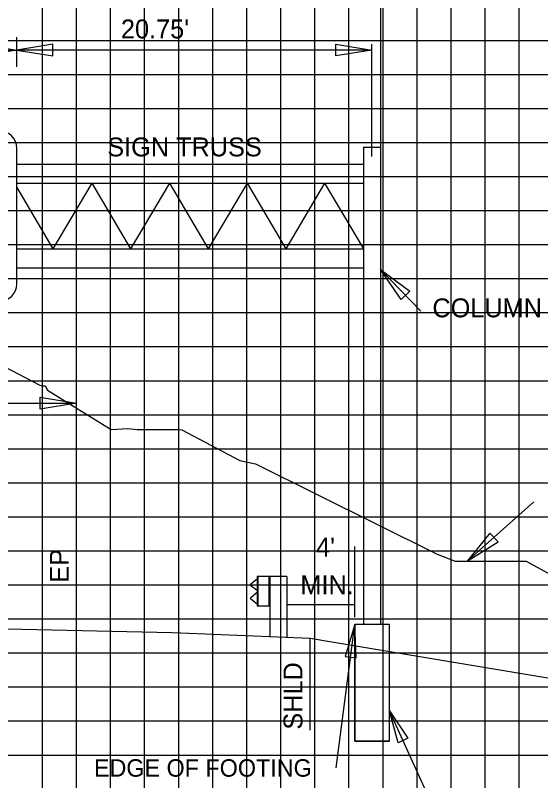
# Model space of a CAD drawing. Extents: x 2193008 to 2198143, y 1236112 to 1237864.
# Drawn here: x 2196153.11 to 2196183.96, y 1237264.6 to 1237309.58 of the extents above; entities that cross this region are included whole.
import ezdxf

# ---------------------------------------------------------------- set-up
doc = ezdxf.new("R2010")
doc.units = 0
for name, color, linetype in [('3', 7, 'Continuous'), ('60', 7, 'Continuous'), ('Default', 7, 'Continuous'), ('GSCOLORFILL', 7, 'Continuous'), ('GSDIMS', 7, 'Continuous'), ('Level 1', 7, 'Continuous'), ('Level 55', 7, 'Continuous'), ('Level 61', 7, 'Continuous'), ('M-ROADS', 7, 'Continuous'), ('V7Level1', 7, 'Continuous')]:
    doc.layers.add(name, color=color, linetype=linetype)

msp = doc.modelspace()

# ---------------------------------------------------------------- linework, layer by layer
at = {"layer": '3'}
for p, q in [((2196174.555, 1237314.468), (2196174.555, 1237301.825)), ((2196173.555, 1237301.825), (2196173.555, 1237273.769)), ((2196174.555, 1237301.825), (2196174.555, 1237273.769)), ((2196176.924, 1237292.194), (2196174.555, 1237294.637)), ((2196156.707, 1237273.424), (2196156.707, 1237287.449)), ((2196183.558, 1237280.982), (2196179.651, 1237277.496)), ((2196173.055, 1237274.21), (2196173.055, 1237278.361)), ((2196171.963, 1237265.343), (2196173.055, 1237273.769)), ((2196175.079, 1237273.769), (2196173.055, 1237273.769)), ((2196173.055, 1237266.917), (2196173.055, 1237273.769)), ((2196175.079, 1237266.917), (2196175.079, 1237273.769)), ((2196177.505, 1237263.406), (2196175.079, 1237268.708)), ((2196175.079, 1237266.917), (2196173.055, 1237266.917))]:
    msp.add_line(p, q, dxfattribs=at)
at = {"layer": '60'}
for points in [[(2196104.707, 1237274.568), (2196108.707, 1237274.48), (2196142.331, 1237273.741), (2196144.707, 1237273.688), (2196145.549, 1237273.67), (2196162.296, 1237273.301), (2196162.824, 1237273.28), (2196170.428, 1237272.976)], [(2196170.428, 1237272.976), (2196171.813, 1237272.745), (2196191.428, 1237269.476), (2196191.626, 1237269.476), (2196194.428, 1237269.476), (2196194.678, 1237269.538), (2196198.243, 1237270.43)]]:
    msp.add_lwpolyline(points, dxfattribs=at)
at = {"layer": 'Default'}
msp.add_line((2196174.055, 1237301.273), (2196174.055, 1237307.884), dxfattribs=at)
at = {"layer": 'GSCOLORFILL'}
msp.add_line((2196153.198, 1237293.787), (2196153.198, 1237301.779), dxfattribs=at)
for centre, start, end in [((2196152.199, 1237301.779), 0, 90), ((2196152.199, 1237293.787), 270, 0)]:
    msp.add_arc(centre, 0.999, start, end, dxfattribs=at)
at = {"layer": 'GSDIMS'}
for p, q in [((2196153.198, 1237306.553), (2196153.198, 1237308.295)), ((2196136.215, 1237307.537), (2196153.198, 1237307.537)), ((2196174.055, 1237307.537), (2196153.198, 1237307.537)), ((2196173.555, 1237301.825), (2196174.555, 1237301.825)), ((2196153.198, 1237300.825), (2196173.555, 1237300.825)), ((2196153.198, 1237299.714), (2196173.555, 1237299.714)), ((2196157.605, 1237299.714), (2196155.326, 1237295.852)), ((2196157.605, 1237299.714), (2196159.883, 1237295.852)), ((2196162.162, 1237299.714), (2196159.883, 1237295.852)), ((2196162.162, 1237299.714), (2196164.441, 1237295.852)), ((2196166.719, 1237299.714), (2196164.441, 1237295.852)), ((2196166.719, 1237299.714), (2196168.998, 1237295.852)), ((2196171.276, 1237299.714), (2196168.998, 1237295.852)), ((2196171.276, 1237299.714), (2196173.555, 1237295.852)), ((2196153.198, 1237299.46), (2196155.326, 1237295.852)), ((2196153.198, 1237295.852), (2196173.555, 1237295.852)), ((2196153.198, 1237294.742), (2196173.555, 1237294.742)), ((2196144.707, 1237286.787), (2196156.707, 1237286.787)), ((2196170.428, 1237267.562), (2196170.428, 1237272.976))]:
    msp.add_line(p, q, dxfattribs=at)
for points in [[(2196153.198, 1237307.537), (2196151.07, 1237307.19), (2196151.07, 1237307.884)], [(2196153.198, 1237307.537), (2196155.326, 1237307.19), (2196155.326, 1237307.884)], [(2196174.055, 1237307.537), (2196171.926, 1237307.19), (2196171.926, 1237307.884)], [(2196174.555, 1237294.637), (2196176.277, 1237293.366), (2196175.763, 1237292.887)], [(2196156.707, 1237286.787), (2196154.578, 1237286.44), (2196154.578, 1237287.134)], [(2196179.651, 1237277.496), (2196181.461, 1237278.64), (2196180.982, 1237279.154)], [(2196173.055, 1237273.769), (2196172.49, 1237271.904), (2196173.125, 1237271.821)], [(2196175.079, 1237268.708), (2196176.17, 1237267.093), (2196175.588, 1237266.827)]]:
    msp.add_lwpolyline(points, close=True, dxfattribs=at)
at = {"layer": 'Level 1'}
for p, q in [((2196167.309, 1237276.446), (2196166.943, 1237276.147)), ((2196167.309, 1237276.596), (2196167.309, 1237274.846)), ((2196169.059, 1237276.596), (2196167.309, 1237276.596)), ((2196167.359, 1237276.596), (2196167.359, 1237274.846)), ((2196168.009, 1237276.596), (2196168.009, 1237274.846)), ((2196168.059, 1237276.596), (2196168.059, 1237273.071)), ((2196169.059, 1237276.596), (2196169.059, 1237273.031)), ((2196166.944, 1237276.076), (2196167.309, 1237275.791)), ((2196167.309, 1237275.651), (2196166.943, 1237275.352)), ((2196166.944, 1237275.281), (2196167.309, 1237274.996)), ((2196168.059, 1237274.846), (2196167.309, 1237274.846))]:
    msp.add_line(p, q, dxfattribs=at)
for centre in [(2196166.978, 1237276.112), (2196166.978, 1237275.317)]:
    msp.add_arc(centre, 0.05, 135, 226.6208, dxfattribs=at)
at = {"layer": 'Level 61'}
msp.add_line((2196169.059, 1237274.959), (2196173.055, 1237274.959), dxfattribs=at)
at = {"layer": 'M-ROADS'}
for p, q in [((2196154.707, 1237258.106), (2196154.707, 1237318.106)), ((2196156.707, 1237258.106), (2196156.707, 1237318.106)), ((2196158.707, 1237258.106), (2196158.707, 1237318.106)), ((2196160.707, 1237258.106), (2196160.707, 1237318.106)), ((2196162.707, 1237258.106), (2196162.707, 1237318.106)), ((2196164.707, 1237258.106), (2196164.707, 1237318.106)), ((2196166.707, 1237258.106), (2196166.707, 1237318.106)), ((2196168.707, 1237258.106), (2196168.707, 1237318.106)), ((2196170.707, 1237258.106), (2196170.707, 1237318.106)), ((2196172.707, 1237258.106), (2196172.707, 1237318.106)), ((2196174.707, 1237258.106), (2196174.707, 1237318.106)), ((2196176.707, 1237258.106), (2196176.707, 1237318.106)), ((2196178.707, 1237258.106), (2196178.707, 1237318.106)), ((2196180.707, 1237258.106), (2196180.707, 1237318.106)), ((2196182.707, 1237258.106), (2196182.707, 1237318.106)), ((2196074.707, 1237308.106), (2196204.707, 1237308.106)), ((2196074.707, 1237306.106), (2196204.707, 1237306.106)), ((2196074.707, 1237304.106), (2196204.707, 1237304.106)), ((2196074.707, 1237302.106), (2196204.707, 1237302.106)), ((2196074.707, 1237300.106), (2196204.707, 1237300.106)), ((2196074.707, 1237298.106), (2196204.707, 1237298.106)), ((2196074.707, 1237296.106), (2196204.707, 1237296.106)), ((2196074.707, 1237294.106), (2196204.707, 1237294.106)), ((2196074.707, 1237292.106), (2196204.707, 1237292.106)), ((2196074.707, 1237290.106), (2196204.707, 1237290.106)), ((2196074.707, 1237288.106), (2196204.707, 1237288.106)), ((2196074.707, 1237286.106), (2196204.707, 1237286.106)), ((2196074.707, 1237284.106), (2196204.707, 1237284.106)), ((2196074.707, 1237282.106), (2196204.707, 1237282.106)), ((2196074.707, 1237280.106), (2196204.707, 1237280.106)), ((2196074.707, 1237278.106), (2196204.707, 1237278.106)), ((2196074.707, 1237276.106), (2196204.707, 1237276.106)), ((2196074.707, 1237274.106), (2196204.707, 1237274.106)), ((2196074.707, 1237272.106), (2196204.707, 1237272.106)), ((2196074.707, 1237270.106), (2196204.707, 1237270.106)), ((2196074.707, 1237268.106), (2196204.707, 1237268.106)), ((2196074.707, 1237266.106), (2196204.707, 1237266.106))]:
    msp.add_line(p, q, dxfattribs=at)
msp.add_lwpolyline([(2196151.578, 1237289.398), (2196154.557, 1237287.846), (2196154.69, 1237287.806), (2196154.875, 1237287.806), (2196154.998, 1237287.546), (2196158.746, 1237285.246), (2196159.715, 1237285.288), (2196160.277, 1237285.246), (2196162.703, 1237285.246), (2196162.886, 1237285.222), (2196166.294, 1237283.422), (2196167.214, 1237283.213), (2196177.891, 1237277.916), (2196178.933, 1237277.496), (2196180.414, 1237277.496), (2196181.161, 1237277.496), (2196183.114, 1237277.496), (2196185.408, 1237276.246)], dxfattribs=at)
at = {"layer": 'V7Level1'}
msp.add_lwpolyline([(2196173.055, 1237266.917), (2196175.079, 1237266.917), (2196175.079, 1237273.769), (2196173.055, 1237273.769)], close=True, dxfattribs=at)

# ---------------------------------------------------------------- texts
at = {"layer": 'Level 55'}
for s, height, p in [("20.75'", 1.1105, (2196159.316, 1237308.225)), ('SIGN TRUSS', 1.1105, (2196158.512, 1237301.289)), ('COLUMN', 1.1105, (2196177.606, 1237291.831)), ("4'", 1.1105, (2196170.774, 1237277.773)), ('MIN.', 1.1105, (2196169.855, 1237275.552)), ('EDGE OF FOOTING', 1.02464, (2196157.732, 1237264.833))]:
    msp.add_text(s, height=height, dxfattribs=at).set_placement(p)
for s, p in [('EP', (2196156.254, 1237276.234)), ('SHLD', (2196169.976, 1237267.597))]:
    msp.add_text(s, height=1.1105, rotation=90, dxfattribs=at).set_placement(p)

doc.saveas('drawing.dxf')
